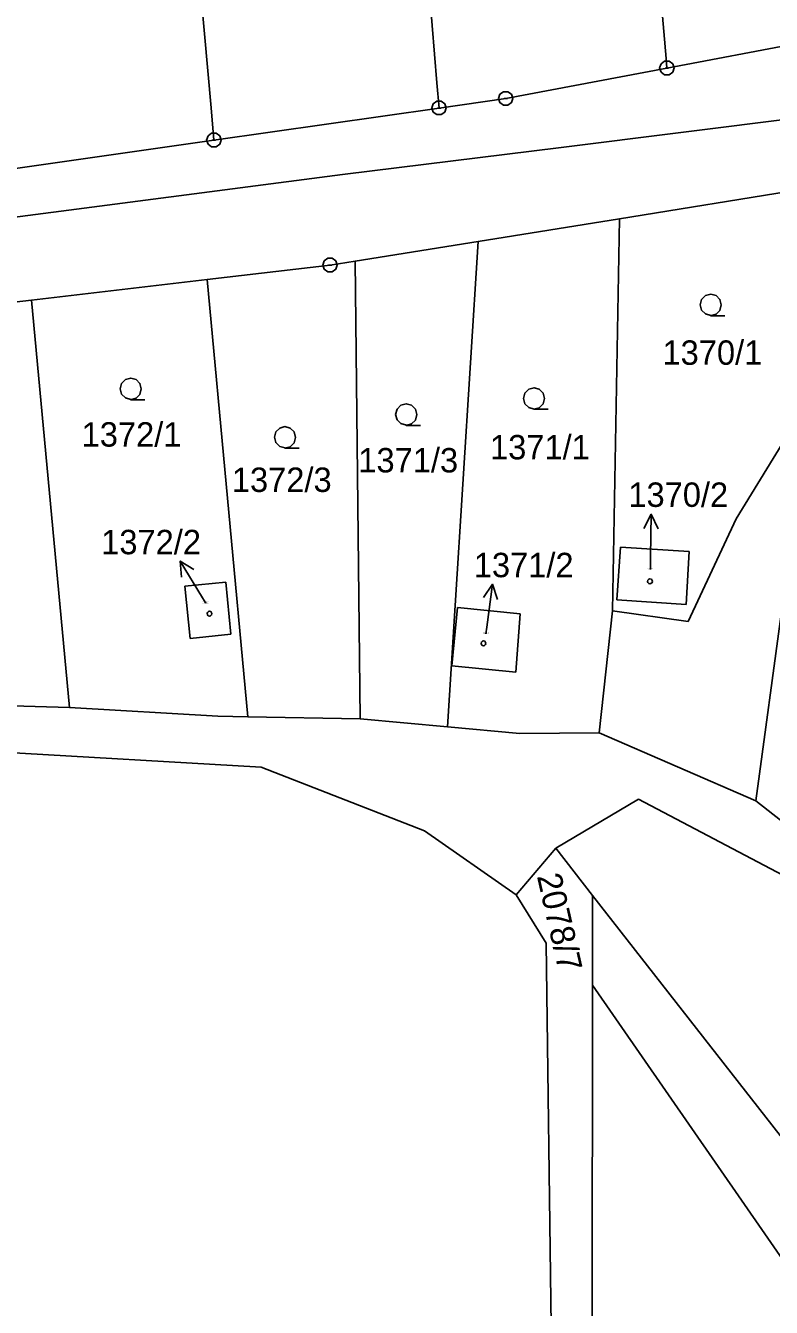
# Model space of a CAD drawing. Extents: x -806774 to -803680, y -1151731 to -1150053.
# Drawn here: x -804808.2 to -804756.2, y -1150604.7 to -1150515.4 of the extents above; entities that cross this region are included whole.
import ezdxf

# ---------------------------------------------------------------- set-up
doc = ezdxf.new("R2010")
doc.units = 0
for name, color, linetype in [('1', 7, 'Continuous'), ('12', 7, 'Continuous'), ('2', 7, 'Continuous'), ('3', 7, 'Continuous'), ('5', 7, 'Continuous'), ('6', 7, 'Continuous'), ('7', 7, 'Continuous'), ('8', 7, 'Continuous')]:
    doc.layers.add(name, color=color, linetype=linetype)

msp = doc.modelspace()

# ---------------------------------------------------------------- linework, layer by layer
at = {"layer": '1'}
for p, q in [((-804765.53, -1150494.1), (-804763.55, -1150517.73)), ((-804781.47, -1150495.86), (-804779.51, -1150519.42)), ((-804797.37, -1150497.46), (-804795.25, -1150521.16)), ((-804763.49, -1150518.4), (-804751.83, -1150516.2)), ((-804763.55, -1150517.73), (-804763.49, -1150518.4)), ((-804763.49, -1150518.4), (-804774.72, -1150520.52)), ((-804779.51, -1150519.42), (-804779.36, -1150521.18)), ((-804774.72, -1150520.52), (-804779.36, -1150521.18)), ((-804795.25, -1150521.16), (-804795.05, -1150523.42)), ((-804779.36, -1150521.18), (-804795.05, -1150523.42)), ((-804795.05, -1150523.42), (-804810.9, -1150525.68)), ((-804744.2, -1150525.25), (-804766.8, -1150528.89)), ((-804776.65, -1150530.47), (-804766.8, -1150528.89)), ((-804766.8, -1150528.89), (-804767.28, -1150556.21)), ((-804785.22, -1150531.85), (-804776.65, -1150530.47)), ((-804776.65, -1150530.47), (-804778.78, -1150564.3)), ((-804795.52, -1150533.13), (-804786.96, -1150532.13)), ((-804786.96, -1150532.13), (-804785.22, -1150531.85)), ((-804785.22, -1150531.85), (-804784.86, -1150563.74)), ((-804807.75, -1150534.56), (-804795.52, -1150533.13)), ((-804795.52, -1150533.13), (-804792.7, -1150563.59)), ((-804817.19, -1150535.66), (-804807.75, -1150534.56)), ((-804807.75, -1150534.56), (-804805.12, -1150562.96)), ((-804758.67, -1150549.81), (-804754.4, -1150542.84)), ((-804762.01, -1150556.95), (-804758.67, -1150549.81)), ((-804766.73, -1150551.77), (-804766.97, -1150555.44)), ((-804761.94, -1150552.09), (-804766.73, -1150551.77)), ((-804762.15, -1150555.77), (-804761.94, -1150552.09)), ((-804797.08, -1150554.49), (-804794.23, -1150554.22)), ((-804796.71, -1150558.14), (-804797.08, -1150554.49)), ((-804794.23, -1150554.22), (-804793.87, -1150557.85)), ((-804766.97, -1150555.44), (-804762.15, -1150555.77)), ((-804778.47, -1150560.05), (-804778.07, -1150555.99)), ((-804778.07, -1150555.99), (-804773.71, -1150556.42)), ((-804767.28, -1150556.21), (-804768.21, -1150564.72)), ((-804767.28, -1150556.21), (-804762.01, -1150556.95)), ((-804757.3, -1150569.44), (-804755.47, -1150555.94)), ((-804773.71, -1150556.42), (-804774.02, -1150560.49)), ((-804793.87, -1150557.85), (-804796.71, -1150558.14)), ((-804774.02, -1150560.49), (-804778.47, -1150560.05)), ((-804809.9, -1150562.82), (-804805.12, -1150562.96)), ((-804805.12, -1150562.96), (-804794.78, -1150563.55)), ((-804794.78, -1150563.55), (-804792.7, -1150563.59)), ((-804792.7, -1150563.59), (-804784.86, -1150563.74)), ((-804784.86, -1150563.74), (-804778.78, -1150564.3)), ((-804778.78, -1150564.3), (-804773.73, -1150564.76)), ((-804773.73, -1150564.76), (-804768.21, -1150564.72)), ((-804768.21, -1150564.72), (-804757.3, -1150569.44)), ((-804816.13, -1150565.71), (-804791.75, -1150567.1)), ((-804791.75, -1150567.1), (-804780.37, -1150571.54)), ((-804771.23, -1150572.75), (-804765.48, -1150569.34)), ((-804765.48, -1150569.34), (-804754.97, -1150574.87)), ((-804757.3, -1150569.44), (-804735.14, -1150586.85)), ((-804780.37, -1150571.54), (-804773.99, -1150576)), ((-804771.23, -1150572.75), (-804773.99, -1150576)), ((-804768.67, -1150576.05), (-804771.23, -1150572.75)), ((-804773.99, -1150576), (-804771.91, -1150579.38)), ((-804768.67, -1150582.3), (-804768.67, -1150576.05)), ((-804768.67, -1150576.05), (-804750.12, -1150599.8)), ((-804771.91, -1150579.38), (-804771.55, -1150606.03)), ((-804768.69, -1150606.23), (-804768.67, -1150582.3)), ((-804768.67, -1150582.3), (-804754.83, -1150602.27))]:
    msp.add_line(p, q, dxfattribs=at)
at = {"layer": '12'}
for p, q in [((-804766.73, -1150551.77), (-804766.97, -1150555.44)), ((-804761.94, -1150552.09), (-804766.73, -1150551.77)), ((-804762.15, -1150555.77), (-804761.94, -1150552.09)), ((-804797.08, -1150554.49), (-804794.23, -1150554.22)), ((-804796.71, -1150558.14), (-804797.08, -1150554.49)), ((-804794.23, -1150554.22), (-804793.87, -1150557.85)), ((-804766.97, -1150555.44), (-804762.15, -1150555.77)), ((-804778.47, -1150560.05), (-804778.07, -1150555.99)), ((-804778.07, -1150555.99), (-804773.71, -1150556.42)), ((-804773.71, -1150556.42), (-804774.02, -1150560.49)), ((-804793.87, -1150557.85), (-804796.71, -1150558.14)), ((-804774.02, -1150560.49), (-804778.47, -1150560.05))]:
    msp.add_line(p, q, dxfattribs=at)
at = {"layer": '3'}
for points in [[(-804760.43, -1150535.63), (-804760.81, -1150535.53), (-804761.08, -1150535.26), (-804761.18, -1150534.89), (-804761.08, -1150534.52), (-804760.81, -1150534.25), (-804760.44, -1150534.15), (-804760.07, -1150534.25), (-804759.8, -1150534.52), (-804759.7, -1150534.9), (-804759.8, -1150535.28), (-804760.07, -1150535.55), (-804760.45, -1150535.65), (-804759.45, -1150535.65)], [(-804800.84, -1150541.48), (-804801.22, -1150541.38), (-804801.49, -1150541.11), (-804801.59, -1150540.74), (-804801.49, -1150540.37), (-804801.22, -1150540.1), (-804800.85, -1150540), (-804800.48, -1150540.1), (-804800.21, -1150540.37), (-804800.11, -1150540.75), (-804800.21, -1150541.13), (-804800.48, -1150541.4), (-804800.86, -1150541.5), (-804799.86, -1150541.5)], [(-804772.74, -1150542.15), (-804773.12, -1150542.05), (-804773.39, -1150541.78), (-804773.49, -1150541.41), (-804773.39, -1150541.04), (-804773.12, -1150540.77), (-804772.75, -1150540.67), (-804772.38, -1150540.77), (-804772.11, -1150541.04), (-804772.01, -1150541.42), (-804772.11, -1150541.8), (-804772.38, -1150542.07), (-804772.76, -1150542.17), (-804771.76, -1150542.17)], [(-804781.64, -1150543.27), (-804782.02, -1150543.17), (-804782.29, -1150542.9), (-804782.39, -1150542.53), (-804782.29, -1150542.16), (-804782.02, -1150541.89), (-804781.65, -1150541.79), (-804781.28, -1150541.89), (-804781.01, -1150542.16), (-804780.91, -1150542.54), (-804781.01, -1150542.92), (-804781.28, -1150543.19), (-804781.66, -1150543.29), (-804780.66, -1150543.29)], [(-804790.09, -1150544.86), (-804790.47, -1150544.76), (-804790.74, -1150544.49), (-804790.84, -1150544.12), (-804790.74, -1150543.75), (-804790.47, -1150543.48), (-804790.1, -1150543.38), (-804789.73, -1150543.48), (-804789.46, -1150543.75), (-804789.36, -1150544.13), (-804789.46, -1150544.51), (-804789.73, -1150544.78), (-804790.11, -1150544.88), (-804789.11, -1150544.88)]]:
    msp.add_lwpolyline(points, dxfattribs=at)
at = {"layer": '5'}
for points in [[(-804764.67, -1150553.99), (-804764.57, -1150554.01), (-804764.52, -1150554.1), (-804764.5, -1150554.16), (-804764.52, -1150554.25), (-804764.6, -1150554.32), (-804764.67, -1150554.33), (-804764.76, -1150554.3), (-804764.82, -1150554.24), (-804764.84, -1150554.16), (-804764.82, -1150554.07), (-804764.74, -1150554)], [(-804795.36, -1150556.24), (-804795.26, -1150556.26), (-804795.21, -1150556.35), (-804795.19, -1150556.41), (-804795.21, -1150556.5), (-804795.29, -1150556.57), (-804795.36, -1150556.58), (-804795.45, -1150556.55), (-804795.51, -1150556.49), (-804795.53, -1150556.41), (-804795.51, -1150556.32), (-804795.43, -1150556.25)], [(-804776.27, -1150558.31), (-804776.17, -1150558.33), (-804776.12, -1150558.42), (-804776.1, -1150558.48), (-804776.12, -1150558.57), (-804776.2, -1150558.64), (-804776.27, -1150558.65), (-804776.36, -1150558.62), (-804776.42, -1150558.56), (-804776.44, -1150558.48), (-804776.42, -1150558.39), (-804776.34, -1150558.32)]]:
    msp.add_lwpolyline(points, close=True, dxfattribs=at)
at = {"layer": '6'}
for p, q in [((-804770.86, -1150523.92), (-804745.47, -1150520.74)), ((-804786.1, -1150525.82), (-804770.86, -1150523.92)), ((-804810.18, -1150528.95), (-804786.1, -1150525.82))]:
    msp.add_line(p, q, dxfattribs=at)
at = {"layer": '7'}
for p, q in [((-804764.584, -1150549.48), (-804764.63, -1150552.48)), ((-804797.398, -1150552.746), (-804795.84, -1150555.31)), ((-804764.64, -1150553.33), (-804764.63, -1150552.48)), ((-804775.651, -1150554.365), (-804776.04, -1150557.34)), ((-804795.62, -1150555.68), (-804795.84, -1150555.31)), ((-804776.1, -1150557.81), (-804776.04, -1150557.34))]:
    msp.add_line(p, q, dxfattribs=at)
for points in [[(-804765.1, -1150550.473), (-804764.584, -1150549.48), (-804764.1, -1150550.488)], [(-804797.306, -1150553.86), (-804797.398, -1150552.746), (-804796.451, -1150553.341)], [(-804776.276, -1150555.292), (-804775.651, -1150554.365), (-804775.285, -1150555.422)]]:
    msp.add_lwpolyline(points, dxfattribs=at)
at = {"layer": '8'}
for p, q in [((-804763.61, -1150518.4), (-804763.37, -1150518.4)), ((-804774.84, -1150520.52), (-804774.6, -1150520.52)), ((-804779.48, -1150521.18), (-804779.24, -1150521.18)), ((-804795.17, -1150523.42), (-804794.93, -1150523.42)), ((-804787.08, -1150532.13), (-804786.84, -1150532.13))]:
    msp.add_line(p, q, dxfattribs=at)
for points in [[(-804763.34, -1150517.92), (-804763.09, -1150518.1), (-804762.99, -1150518.39), (-804763.09, -1150518.68), (-804763.34, -1150518.86), (-804763.65, -1150518.86), (-804763.9, -1150518.68), (-804764, -1150518.39), (-804763.9, -1150518.1), (-804763.65, -1150517.92)], [(-804774.57, -1150520.04), (-804774.32, -1150520.22), (-804774.22, -1150520.51), (-804774.32, -1150520.8), (-804774.57, -1150520.98), (-804774.88, -1150520.98), (-804775.13, -1150520.8), (-804775.23, -1150520.51), (-804775.13, -1150520.22), (-804774.88, -1150520.04)], [(-804779.21, -1150520.7), (-804778.96, -1150520.88), (-804778.86, -1150521.17), (-804778.96, -1150521.46), (-804779.21, -1150521.64), (-804779.52, -1150521.64), (-804779.77, -1150521.46), (-804779.87, -1150521.17), (-804779.77, -1150520.88), (-804779.52, -1150520.7)], [(-804794.9, -1150522.94), (-804794.65, -1150523.12), (-804794.55, -1150523.41), (-804794.65, -1150523.7), (-804794.9, -1150523.88), (-804795.21, -1150523.88), (-804795.46, -1150523.7), (-804795.56, -1150523.41), (-804795.46, -1150523.12), (-804795.21, -1150522.94)], [(-804786.81, -1150531.65), (-804786.56, -1150531.83), (-804786.46, -1150532.12), (-804786.56, -1150532.41), (-804786.81, -1150532.59), (-804787.12, -1150532.59), (-804787.37, -1150532.41), (-804787.47, -1150532.12), (-804787.37, -1150531.83), (-804787.12, -1150531.65)]]:
    msp.add_lwpolyline(points, close=True, dxfattribs=at)

# ---------------------------------------------------------------- texts
at = {"layer": '2'}
for s, height, p in [('1370/1', 1.7, (-804763.8, -1150539.07)), ('1372/1', 1.7, (-804804.267, -1150544.77)), ('1371/1', 1.7, (-804775.815, -1150545.66)), ('1371/3', 1.7, (-804784.99, -1150546.57)), ('1372/3', 1.7, (-804793.802, -1150547.93)), ('1370/2', 0.1, (-804764.871, -1150553.33)), ('1372/2', 0.1, (-804795.853, -1150555.68)), ('1371/2', 0.1, (-804776.309, -1150557.81))]:
    msp.add_text(s, height=height, dxfattribs=at).set_placement(p)
msp.add_text('2078/7', height=1.7, rotation=282.81197, dxfattribs=at).set_placement((-804772.555, -1150574.695))
at = {"layer": '7'}
for s, p in [('1370/2', (-804766.177, -1150548.97)), ('1372/2', (-804802.905, -1150552.27)), ('1371/2', (-804776.947, -1150553.87))]:
    msp.add_text(s, height=1.7, dxfattribs=at).set_placement(p)

doc.saveas('drawing.dxf')
